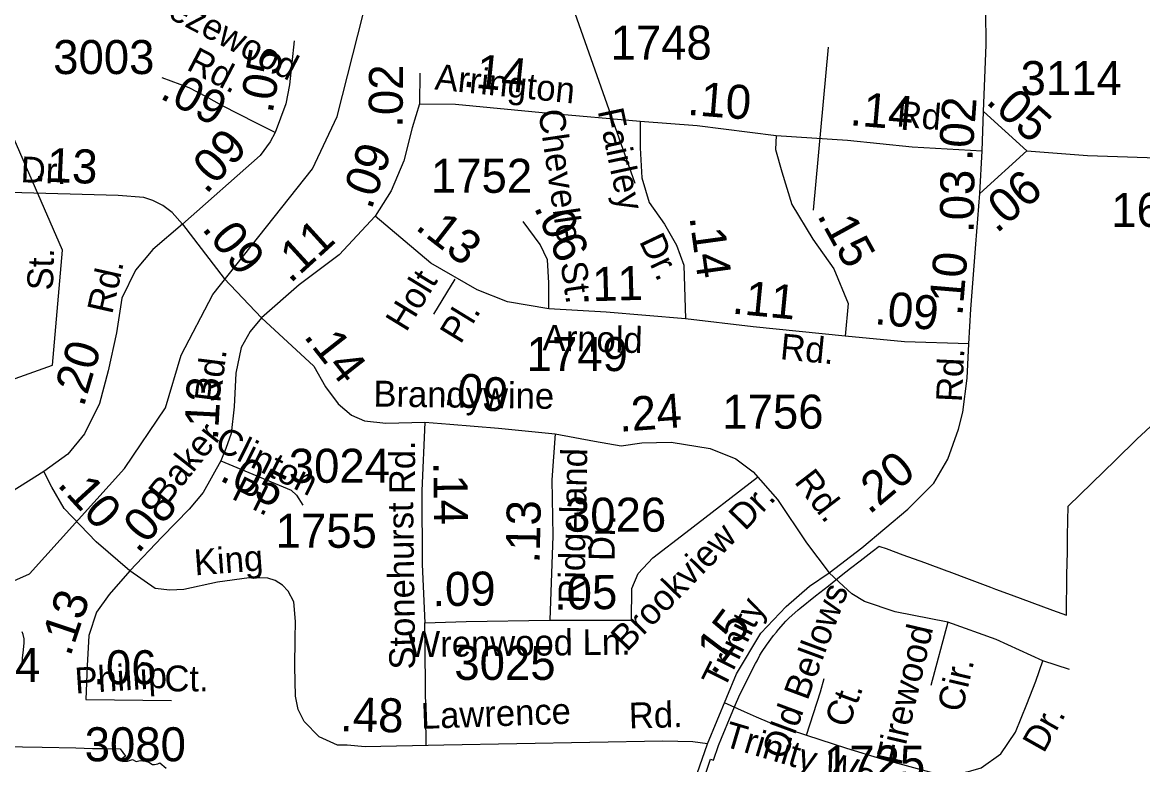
# Model space of a CAD drawing. Extents: x 2001466 to 2224147, y 644118 to 847247.
# Drawn here: x 2071957 to 2076073, y 746305 to 749032 of the extents above; entities that cross this region are included whole.
import ezdxf

# ---------------------------------------------------------------- set-up
doc = ezdxf.new("R2010")
doc.units = 0
for name, color, linetype in [('Exist Boundary Political City Limit New', 7, 'Continuous'), ('Exist Hydrographic Misc Water Feature', 7, 'Continuous'), ('Exist Road Non-System Type 51', 7, 'Continuous'), ('Exist Road Non-System Type 51 Label', 7, 'Continuous'), ('Exist Road Secondary Mileage Hundredths English Label', 7, 'Continuous'), ('Exist Road Secondary Type 51 Attributed', 7, 'Continuous'), ('Exist Road Secondary Type 51 Label', 7, 'Continuous'), ('Exist Road Secondary Type 51 Number Label', 7, 'Continuous'), ('Map Preparation Boundary City Limit Buffer Line', 7, 'Continuous')]:
    doc.layers.add(name, color=color, linetype=linetype)

msp = doc.modelspace()

# ---------------------------------------------------------------- linework, layer by layer
at = {"layer": 'Exist Boundary Political City Limit New'}
for points in [[(2075514.9, 746956.1), (2075532.6, 746949.5), (2075590.5, 746928), (2075666.8, 746899.7), (2075741.8, 746871.9), (2075793.1, 746854), (2075793.8, 746853.8), (2075795.2, 747003.1), (2075796.8, 747085.8), (2075797.8, 747145.9), (2075799.9, 747254.5), (2075973.1, 747422.9), (2076052.5, 747500.2), (2076283.1, 747714.2)], [(2074453.4, 746228.7), (2074486.1, 746324.2), (2074496.5, 746321.2), (2074515.1, 746374.7), (2074525.5, 746401.6), (2074561.9, 746487.9), (2074581.5, 746533.9), (2074595.2, 746564.6), (2074651, 746675.8), (2074656.6, 746686.2), (2074667.4, 746706.4), (2074675.8, 746720.3), (2074691.5, 746744.1), (2074716.5, 746779), (2074727.6, 746791.6), (2074735.8, 746800.8), (2074762.8, 746831.4), (2074773.6, 746842.5), (2074807.9, 746873), (2074813.8, 746878.3), (2074871.4, 746925), (2074918.8, 746962.1), (2074966.1, 746999.2), (2075000, 747026), (2075035.4, 747053.3), (2075079.8, 747087.6), (2075105.6, 747107.6), (2075108.2, 747106.6), (2075131.2, 747098.2), (2075192.4, 747075.8), (2075271.4, 747046.9), (2075354.1, 747016.2), (2075361.1, 747013.6), (2075435.8, 746985.7), (2075514.9, 746956.1)], [(2071885.9, 746371.5), (2072030.5, 746368.4), (2072153.4, 746365.7), (2072214.9, 746364.1), (2072257.9, 746363.4), (2072316.8, 746362.4), (2072335.9, 746335.6), (2072319.2, 746322.9), (2072326.1, 746316.3), (2072344.1, 746316.8), (2072361.8, 746323.8), (2072375.9, 746316.4), (2072390.5, 746320), (2072409.9, 746317.6), (2072421.6, 746314), (2072435.1, 746305.3), (2072443, 746304.9), (2072455, 746307), (2072462.9, 746311.4), (2072485.9, 746291)]]:
    msp.add_lwpolyline(points, dxfattribs=at)
at = {"layer": 'Exist Hydrographic Misc Water Feature'}
for points in [[(2071614, 746830.3), (2071684.1, 746848.3), (2071742.9, 746899.6), (2071984, 747006.2), (2072333, 747392.7), (2072482.9, 747616.1), (2072541, 747808.5), (2072657, 748032.5), (2073022.8, 748494.2), (2073113.9, 748685.9), (2073209.7, 749062.2)], [(2071956, 746672.9), (2071958.2, 746696.9), (2071960.1, 746715.3), (2071964.4, 746751.1), (2071963.9, 746767), (2071959.8, 746783), (2071956, 746792.9)]]:
    msp.add_lwpolyline(points, dxfattribs=at)
at = {"layer": 'Exist Road Non-System Type 51'}
for p, q in [((2073546.2, 748088.3), (2073467.5, 747959.9)), ((2074973.9, 746960.6), (2074921, 747008.9)), ((2073441.1, 746376.5), (2073435.7, 746825.5)), ((2075804.9, 746653.7), (2075706.6, 746686.5)), ((2074535.6, 746532.3), (2074608.8, 746499.2))]:
    msp.add_line(p, q, dxfattribs=at)
for points in [[(2074195.2, 746835.1), (2074196.8, 746952.1), (2074220, 747006.4), (2074274.3, 747064.5), (2074394.4, 747157.6), (2074658.6, 747361.2)], [(2075706.6, 746686.5), (2075535.1, 746763.8), (2075357.7, 746828.4), (2075164.2, 746866), (2075051.3, 746903.7), (2075004.4, 746932.5), (2074973.9, 746960.6)], [(2075357.7, 746828.4), (2075294.6, 746595.2)], [(2075479.5, 746293), (2075552.1, 746344.6), (2075605.9, 746424.2), (2075648, 746527.1), (2075680.8, 746611.6), (2075706.6, 746686.5)], [(2074838.2, 746412.5), (2074889.7, 746571.8), (2074903.7, 746621)], [(2074608.8, 746499.2), (2074653.2, 746480.4), (2074702.4, 746459.3), (2074775, 746433.6), (2074838.2, 746412.5)], [(2074838.2, 746412.5), (2074985.6, 746365.6), (2075114.4, 746325.8), (2075217.4, 746297.7), (2075304, 746274.3), (2075353.1, 746269.6), (2075385.9, 746272), (2075421, 746276.6), (2075442.1, 746281.3), (2075479.5, 746293)]]:
    msp.add_lwpolyline(points, dxfattribs=at)
at = {"layer": 'Exist Road Secondary Type 51 Attributed'}
for points in [[(2075489, 748704.7), (2075497.9, 748949), (2075494.7, 749325.1), (2075496.3, 749746.2), (2075507.6, 750013.5), (2075512.4, 750218.5), (2075535.8, 750515.6), (2075540.6, 750768), (2075543, 751094.2), (2075543.8, 751365.9), (2075560.7, 751711.4), (2075571.2, 751939.6), (2075571.2, 752206.2), (2075567.9, 752456.2), (2075568.7, 752544.8), (2075597.7, 752618.8), (2075655.6, 752715.5), (2075806.9, 752931.7), (2075946.9, 753148.3), (2076161, 753461.1)], [(2072956.4, 748963.9), (2072939.1, 748802.5), (2072925.5, 748732), (2072885.8, 748627.4)], [(2072885.8, 748627.4), (2072817, 748662), (2072690.4, 748726.5), (2072633.6, 748758.3), (2072569.6, 748791.1), (2072471.3, 748827.6)], [(2073417.9, 748845.6), (2073416.3, 748732.8)], [(2073416.3, 748732.8), (2073389.8, 748643.9), (2073358.4, 748523.1), (2073312.5, 748413.2), (2073253, 748319.8)], [(2073416.3, 748732.8), (2073548.3, 748731), (2073892.7, 748698), (2074226.6, 748669.4)], [(2075484.3, 748560.1), (2075489, 748704.7)], [(2075648.4, 748559.3), (2075489, 748704.7)], [(2074226.6, 748669.4), (2074226.6, 748570.4), (2074233.9, 748460.9), (2074260.4, 748369.5), (2074316.7, 748290.6), (2074360.2, 748213.3), (2074387.6, 748139.2), (2074393.2, 747942.7)], [(2074226.6, 748669.4), (2074436.6, 748652.9), (2074726.3, 748615.9)], [(2072885.8, 748627.4), (2072867.9, 748593.1), (2072831.4, 748542.6), (2072545.4, 748290.4)], [(2074726.3, 748615.9), (2074724.7, 748564.4), (2074747.2, 748482.2), (2074784.2, 748363.1), (2074861.5, 748235.8), (2074938.7, 748126.3), (2074991, 747999.1), (2074980.6, 747879.1)], [(2074726.3, 748615.9), (2074988.6, 748599), (2075226.8, 748574.8), (2075484.3, 748560.1)], [(2075475.4, 748403.5), (2075484.3, 748560.1)], [(2075475.4, 748403.5), (2075648.4, 748559.3)], [(2075648.4, 748559.3), (2075871.3, 748543.2), (2076785.4, 748511.8), (2076834.4, 748505.4)], [(2072545.4, 748290.4), (2072508.1, 748333.5), (2072473.3, 748359.2), (2072436.9, 748377.1), (2072403.3, 748388), (2072309.1, 748395.3), (2071911.6, 748407.3)], [(2075434.4, 747850.3), (2075442.4, 747977.5), (2075460.1, 748217.5), (2075475.4, 748403.5)], [(2072545.4, 748290.4), (2072437.1, 748196.8), (2072372.7, 748121.1), (2072322.8, 748018), (2072302.7, 747890.8), (2072272.9, 747751.9), (2072240.7, 747631.1), (2072186, 747520), (2072124.9, 747445.9), (2072035.6, 747381.1)], [(2072545.4, 748290.4), (2072698.6, 748090.9), (2072835.4, 747946.5)], [(2073253, 748319.8), (2073121.8, 748177.6), (2072973.8, 748068.1), (2072835.4, 747946.5)], [(2073891.9, 747979), (2073739.8, 748005.5), (2073628.8, 748049), (2073458.2, 748147.2), (2073253, 748319.8)], [(2073891.9, 747979), (2073891.9, 748075.2), (2073886.3, 748158.9), (2073859.7, 748215.3), (2073797.7, 748299.8)], [(2074393.2, 747942.7), (2074101.9, 747966.9), (2073891.9, 747979)], [(2072835.4, 747946.5), (2072794.3, 747896.6), (2072761.3, 747837), (2072742, 747743.2), (2072735.6, 747619.2), (2072724.3, 747521), (2072705.3, 747466.1), (2072687.1, 747421)], [(2072835.4, 747946.5), (2073027.7, 747768.6), (2073071.1, 747692.9), (2073117.8, 747630.1), (2073166.1, 747588.2), (2073214.4, 747567.3), (2073293.2, 747559.2), (2073435.7, 747563.5)], [(2074980.6, 747879.1), (2074642.6, 747913.7), (2074393.2, 747942.7)], [(2075434.4, 747850.3), (2075197.8, 747858.2), (2074980.6, 747879.1)], [(2074921, 747008.9), (2075041.7, 747100.7), (2075210.7, 747243.2), (2075305.6, 747338.2), (2075357.1, 747427.2), (2075397.4, 747536.7), (2075412.6, 747599.5), (2075428.7, 747725.1), (2075434.4, 747850.3)], [(2073435.7, 747563.5), (2073424.4, 747311), (2073426, 747039.7), (2073435.7, 746825.5)], [(2073435.7, 747563.5), (2073528.2, 747555.6), (2073706.8, 747540.3), (2073915.2, 747519.8)], [(2073915.2, 747519.8), (2073903.2, 747350.9), (2073906.4, 747144.7), (2073895.9, 746835.1)], [(2073915.2, 747519.8), (2074059.2, 747493.6), (2074157.4, 747475.9), (2074233, 747487.2), (2074340.9, 747488.8), (2074484.1, 747466.2), (2074579, 747427.6), (2074641.8, 747380.1), (2074731.9, 747278.6), (2074838.1, 747119.2), (2074921, 747008.9)], [(2072687.1, 747421), (2072621.3, 747304.7), (2072570.6, 747243.8), (2072470.9, 747141.7), (2072351.8, 747016.9)], [(2072687.1, 747421), (2072945.3, 747313.6), (2072964.8, 747294.9), (2072988.4, 747258.3)], [(2072035.6, 747381.1), (2071889.9, 747290.1), (2071725.8, 747182.2)], [(2072351.8, 747016.9), (2072227.9, 747123.8), (2072111.2, 747246.2), (2072066.1, 747323.5), (2072035.6, 747381.1)], [(2072351.8, 747016.9), (2072276.1, 746929.1), (2072229.5, 746864.7), (2072202.1, 746779.4), (2072195.7, 746668.2), (2072190.8, 746544.2)], [(2074474.2, 746381.2), (2074421.3, 746388.8), (2074310.3, 746391.2), (2073506.4, 746376.4), (2073216.8, 746369.9), (2073150.5, 746376.5), (2073115.1, 746375.6), (2073047.5, 746406.2), (2072993.1, 746463.3), (2072970.5, 746506.8), (2072961.1, 746556.2), (2072958.7, 746664.9), (2072959.9, 746767.2), (2072961.1, 746830.6), (2072954.5, 746902.2), (2072934.4, 746941.8), (2072912.6, 746963.4), (2072885.9, 746980.6), (2072859.7, 746989.6), (2072830.1, 746990.7), (2072790.3, 746990.7), (2072674.4, 746974.6), (2072550.2, 746947.7), (2072499.1, 746945.7), (2072445.2, 746952.3), (2072351.8, 747016.9)], [(2074474.2, 746381.2), (2074581.4, 746637.6), (2074670, 746787.4), (2074763.3, 746885.7), (2074849.4, 746960.1), (2074921, 747008.9)], [(2073435.7, 746825.5), (2073588.5, 746830.3), (2073895.9, 746835.1)], [(2073895.9, 746835.1), (2074195.2, 746835.1)], [(2072190.8, 746544.2), (2072504.7, 746540.2)], [(2074389.1, 746134.8), (2074474.2, 746381.2)]]:
    msp.add_lwpolyline(points, dxfattribs=at)
at = {"layer": 'Exist Road Secondary Type 51 Number Label'}
msp.add_line((2074864, 748341.6), (2074919, 748941.2), dxfattribs=at)
for points in [[(2074209.3, 748439.5), (2073958.4, 749149.3), (2073952.3, 749620.4)], [(2071706.7, 747644.1), (2072067.7, 747772.6), (2072104.4, 748194.8), (2071847.4, 748782.2)]]:
    msp.add_lwpolyline(points, dxfattribs=at)
at = {"layer": 'Map Preparation Boundary City Limit Buffer Line'}
for points in [[(2075514.9, 746956.1), (2075532.6, 746949.5), (2075590.5, 746928), (2075666.8, 746899.7), (2075741.8, 746871.9), (2075793.1, 746854), (2075793.8, 746853.8), (2075795.2, 747003.1), (2075796.8, 747085.8), (2075797.8, 747145.9), (2075799.9, 747254.5), (2075973.1, 747422.9), (2076052.5, 747500.2), (2076283.1, 747714.2)], [(2074453.4, 746228.7), (2074486.1, 746324.2), (2074496.5, 746321.2), (2074515.1, 746374.7), (2074525.5, 746401.6), (2074561.9, 746487.9), (2074581.5, 746533.9), (2074595.2, 746564.6), (2074651, 746675.8), (2074656.6, 746686.2), (2074667.4, 746706.4), (2074675.8, 746720.3), (2074691.5, 746744.1), (2074716.5, 746779), (2074727.6, 746791.6), (2074735.8, 746800.8), (2074762.8, 746831.4), (2074773.6, 746842.5), (2074807.9, 746873), (2074813.8, 746878.3), (2074871.4, 746925), (2074918.8, 746962.1), (2074966.1, 746999.2), (2075000, 747026), (2075035.4, 747053.3), (2075079.8, 747087.6), (2075105.6, 747107.6), (2075108.2, 747106.6), (2075131.2, 747098.2), (2075192.4, 747075.8), (2075271.4, 747046.9), (2075354.1, 747016.2), (2075361.1, 747013.6), (2075435.8, 746985.7), (2075514.9, 746956.1)], [(2071885.9, 746371.5), (2072030.5, 746368.4), (2072153.4, 746365.7), (2072214.9, 746364.1), (2072257.9, 746363.4), (2072316.8, 746362.4), (2072335.9, 746335.6), (2072319.2, 746322.9), (2072326.1, 746316.3), (2072344.1, 746316.8), (2072361.8, 746323.8), (2072375.9, 746316.4), (2072390.5, 746320), (2072409.9, 746317.6), (2072421.6, 746314), (2072435.1, 746305.3), (2072443, 746304.9), (2072455, 746307), (2072462.9, 746311.4), (2072485.9, 746291)]]:
    msp.add_lwpolyline(points, dxfattribs=at)

# ---------------------------------------------------------------- texts
at = {"layer": 'Exist Road Non-System Type 51 Label'}
for s, rotation, p in [('Holt', 58.5176, (2073367.5, 747890.8)), ('Pl.', 58.5176, (2073567, 747846.3)), ('Brookview Dr.', 45.7506, (2074178.6, 746715.8)), ('Old Bellows', 69.6468, (2074760.7, 746318.7)), ('Firewood', 76.8323, (2075185.6, 746298.1)), ('Cir.', 76.8323, (2075410.1, 746493.2)), ('Ct.', 69.6468, (2074991.3, 746435)), ('Dr.', 60.5617, (2075709.9, 746343.4)), ('Trinity Woods', 343.4049, (2074528.8, 746373.8))]:
    msp.add_text(s, height=95, rotation=rotation, dxfattribs=at).set_placement(p)
at = {"layer": 'Exist Road Secondary Mileage Hundredths English Label'}
for s, rotation, p in [('.05', 80.221, (2072876.4, 748694.6)), ('.14', 354.1898, (2073573.8, 748796.2)), ('.02', 89.4677, (2073354.1, 748644.1)), ('.09', 332.3498, (2072458.2, 748755.2)), ('.10', 355.474, (2074398.2, 748692.4)), ('.05', 318.4044, (2075493.6, 748737.1)), ('.14', 355.0584, (2074995.2, 748654.4)), ('.02', 85.9175, (2075447.2, 748521.2)), ('.09', 47.3329, (2072633, 748397.4)), ('.09', 70.7208, (2073239.5, 748340.3)), ('.13', 357.4543, (2071998.6, 748448.5)), ('.06', 40.6184, (2075537.1, 748253.9)), ('.03', 89.2946, (2075452.8, 748257.5)), ('.06', 293.8233, (2073835.4, 748352.8)), ('.09', 309.0067, (2072613.8, 748273.2)), ('.11', 42.3583, (2072941.7, 748070)), ('.13', 322.1732, (2073396.9, 748274.6)), ('.14', 277.8005, (2074407.8, 748316.5)), ('.15', 298.9984, (2074875.4, 748322.9)), ('.10', 85.159, (2075410.9, 747951.2)), ('.11', 1.6315, (2074006.6, 748005.9)), ('.11', 354.4586, (2074562, 747962.4)), ('.09', 354.1848, (2075085.6, 747923.6)), ('.14', 308.2062, (2072988, 747877.4)), ('.20', 73.5683, (2072182.4, 747615.4)), ('.13', 87.0285, (2072675.6, 747494.8)), ('.09', 352.5163, (2073501.6, 747627.8)), ('.24', 4.2975, (2074152, 747527.1)), ('.05', 332.9588, (2072677.1, 747351.1)), ('.20', 40.2505, (2075069.1, 747220.7)), ('.14', 270.4617, (2073467.6, 747417.2)), ('.10', 312.3849, (2072082.2, 747331.8)), ('.08', 49.6945, (2072382.9, 747076.8)), ('.13', 88.8882, (2073857.9, 747042.9)), ('.09', 0.6825, (2073464.4, 746886.6)), ('.05', 0.7409, (2073911.5, 746873.6)), ('.13', 71.4746, (2072133.1, 746698.7)), ('.15', 52.9895, (2074498.2, 746629)), ('.48', 358.6669, (2073124, 746427.7))]:
    msp.add_text(s, height=125, rotation=rotation, dxfattribs=at).set_placement(p)
msp.add_text('.06', height=125, dxfattribs=at).set_placement((2072218, 746599.9))
at = {"layer": 'Exist Road Secondary Type 51 Label'}
for s, rotation, p in [('Breezewood', 332.3498, (2072312.5, 749143.1)), ('Rd.', 332.3498, (2072556.4, 748860.3)), ('Arrington', 354.1898, (2073469.9, 748785.7)), ('Rd.', 355.0584, (2075167.1, 748650)), ('Chevelle  St.', 278.2973, (2073852.9, 748706.5)), ('Fairley', 282.0669, (2074070.6, 748706.8)), ('Dr.', 357.4543, (2071949.6, 748444.8)), ('Dr.', 295.3898, (2074222, 748227.9)), (' St.', 88.2652, (2072068.4, 748010.8)), ('Rd.', 77.2796, (2072286.9, 747956.5)), ('Arnold', 358.4304, (2073868, 747826.6)), ('Rd.', 354.4586, (2074739, 747794.6)), ('Rd.', 82.7588, (2072683.7, 747632)), ('Rd.', 87.2088, (2075409, 747635.2)), ('Brandywine', 359.2284, (2073246.7, 747620.6)), ('Baker', 51.4273, (2072487.2, 747253.1)), ('Clinton', 333.5447, (2072658.1, 747466)), ('Rd.', 90, (2073400.2, 747298.2)), ('Ridgeland', 88.8882, (2074021.9, 746894.8)), ('Rd.', 307.4863, (2074790.8, 747343.4)), ('Pl.', 333.5447, (2072722.2, 747283.2)), ('Stonehurst', 90.7345, (2073400.8, 746654.5)), ('Dr.', 88.8882, (2074132.8, 747051.7)), ('King', 4.2688, (2072591.4, 746999.7)), ('Trinity', 63.3663, (2074534.4, 746577.2)), ('Wrenwood Ln.', 0.6825, (2073373.4, 746699.3)), ('Phillip', 3.7109, (2072152.7, 746565.5)), ('Lawrence', 2.0108, (2073423.3, 746435.8)), ('Rd.', 1.6496, (2074186.9, 746437.1))]:
    msp.add_text(s, height=95, rotation=rotation, dxfattribs=at).set_placement(p)
msp.add_text('Ct.', height=95, dxfattribs=at).set_placement((2072479.4, 746573.7))
at = {"layer": 'Exist Road Secondary Type 51 Number Label'}
for s, p in [('1748', (2074118.4, 748894.9)), ('3003', (2072070.6, 748841.9)), ('3114', (2075624.9, 748764.7)), ('1752', (2073458.5, 748405.6)), ('1656', (2075958.4, 748280.5)), ('1749', (2073810.1, 747750.6)), ('1756', (2074529, 747539)), ('3024', (2072936.2, 747340.2)), ('3026', (2073951, 747160.4)), ('1755', (2072888, 747101.3)), ('1754', (2071651.4, 746608.7)), ('3025', (2073544.5, 746615.9)), ('3080', (2072186.3, 746316.9)), ('1725', (2074902.6, 746249.8))]:
    msp.add_text(s, height=125, dxfattribs=at).set_placement(p)

doc.saveas('drawing.dxf')
